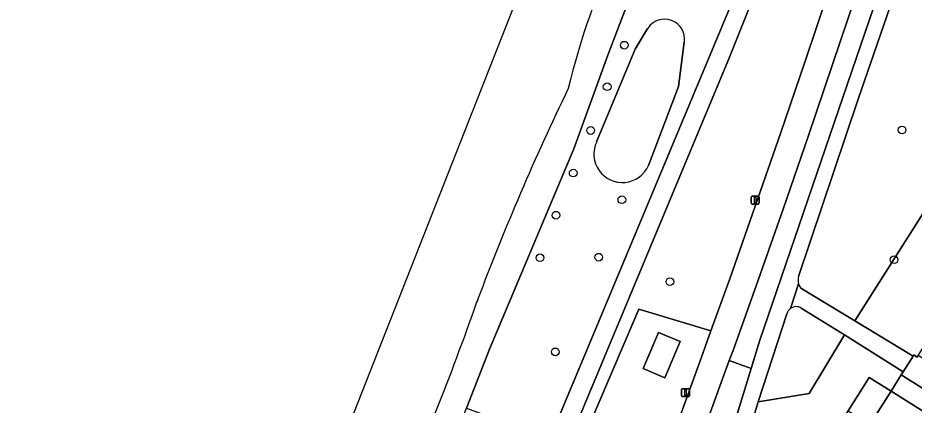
# Model space of a CAD drawing. Extents: x 159039 to 160102, y 381214 to 382524.
# Drawn here: x 159191.4 to 159305.6, y 381856.6 to 381905.9 of the extents above; entities that cross this region are included whole.
import ezdxf

# ---------------------------------------------------------------- set-up
doc = ezdxf.new("R2010")
doc.units = 0
for name, color, linetype in [('IMGEO_Berm_groen', 7, 'Continuous'), ('IMGEO_Boom', 7, 'Continuous'), ('IMGEO_Erf', 7, 'Continuous'), ('IMGEO_Fietspad_gesloten', 7, 'Continuous'), ('IMGEO_Groenvoorziening', 7, 'Continuous'), ('IMGEO_Lichtmast', 7, 'Continuous'), ('IMGEO_Meer_plas_ven_vijver', 7, 'Continuous'), ('IMGEO_Oever', 7, 'Continuous'), ('IMGEO_Rijbaan_lokaal_open', 7, 'Continuous'), ('IMGEO_Voetpad_gesloten', 7, 'Continuous'), ('IMGEO_Voetpad_open', 7, 'Continuous'), ('IMGEO_Waterloop', 7, 'Continuous')]:
    doc.layers.add(name, color=color, linetype=linetype)

msp = doc.modelspace()

# ---------------------------------------------------------------- linework, layer by layer
at = {"layer": 'IMGEO_Berm_groen'}
msp.add_lwpolyline([(159308.88, 381931.92), (159306.61, 381934.6), (159304.26, 381927.37), (159301.22, 381918.11), (159298.23, 381909.03), (159295.19, 381899.96), (159292.11, 381890.78), (159288.96, 381881.64), (159285.74, 381872.49), (159282.57, 381863.66), (159282.04, 381862.23), (159284.84, 381861.24), (159285.9, 381864.71)], close=True, dxfattribs=at)
at = {"layer": 'IMGEO_Boom'}
for centre in [(159268.66, 381902.42), (159266.48, 381897.12), (159304.06, 381891.62), (159264.38, 381891.55), (159262.15, 381886.12), (159268.35, 381882.73), (159259.95, 381880.76), (159257.92, 381875.34), (159265.41, 381875.41), (159303.03, 381875.08), (159274.47, 381872.29), (159259.87, 381863.35)]:
    msp.add_circle(centre, 0.489, dxfattribs=at)
at = {"layer": 'IMGEO_Erf'}
msp.add_lwpolyline([(159331.79, 381840.04), (159302.65, 381858.35), (159299.96, 381854.08), (159305.37, 381850.68), (159310.68, 381847.33)], dxfattribs=at)
at = {"layer": 'IMGEO_Fietspad_gesloten'}
for points in [[(159339.89, 382032.98), (159334.14, 382033.39), (159333.38, 382031), (159329.21, 382017.91), (159323.52, 382000), (159322.64, 381997.24), (159319.68, 381987.89), (159316.85, 381978.85), (159313.76, 381968.95), (159307.39, 381948.59), (159306.67, 381946.27), (159304.14, 381938.24), (159303.63, 381936.63), (159300.71, 381927.65), (159297.74, 381918.63), (159294.67, 381909.28), (159291.65, 381900.27), (159288.61, 381891.31), (159285.35, 381881.89), (159282.1, 381872.64), (159279.71, 381866.01), (159278.51, 381862.68), (159275.22, 381853.68)], [(159245.41, 381766.07), (159248.87, 381774.77), (159252.43, 381783.86), (159255.76, 381792.53), (159259.29, 381801.63), (159262.67, 381810.33), (159265.24, 381816.98), (159265.62, 381817.98), (159267.07, 381821.72), (159267.14, 381821.9), (159269.52, 381828.18), (159272.82, 381836.97), (159276.1, 381845.85), (159279.26, 381854.64), (159282.04, 381862.23), (159282.57, 381863.66), (159285.74, 381872.49), (159288.96, 381881.64), (159292.11, 381890.78), (159295.19, 381899.96), (159298.23, 381909.03)]]:
    msp.add_lwpolyline(points, dxfattribs=at)
at = {"layer": 'IMGEO_Groenvoorziening'}
for points in [[(159291.5, 381958.21), (159288.75, 381958.83), (159287.82, 381956.34), (159279.89, 381936.14), (159266.55, 381901.14), (159262.24, 381889.2), (159251.47, 381863.7), (159248.54, 381856.16), (159251.25, 381855.21), (159259.23, 381852.39), (159283.48, 381910.5), (159289.77, 381926.08), (159295.66, 381941.25), (159287.47, 381939.78), (159295.01, 381957.37)], [(159318.93, 381883.1), (159320.47, 381885.49), (159321.89, 381887.7), (159321.38, 381888.03), (159325.92, 381895.07), (159330.31, 381901.89), (159322.99, 381906.6), (159298.02, 381867.31), (159305.46, 381862.82), (159305.55, 381862.96), (159305.99, 381862.69), (159306.1, 381862.87), (159307.4, 381864.9), (159310.03, 381868.99), (159314.45, 381875.98)], [(159271.08, 381861.22), (159273.04, 381865.82), (159275.8, 381864.65), (159273.84, 381860.05)], [(159275.8, 381864.65), (159273.04, 381865.82), (159271.08, 381861.22), (159273.84, 381860.05)], [(159302.65, 381858.35), (159299.87, 381860.09), (159297.19, 381855.83), (159299.96, 381854.08)]]:
    msp.add_lwpolyline(points, close=True, dxfattribs=at)
for points in [[(159297.9, 381940.46), (159281.99, 381900.69), (159250, 381824.01), (159221.44, 381754.67)], [(159344.49, 381917.71), (159334.72, 381925.05), (159321.46, 381935.01), (159323.36, 381926.04), (159323.8, 381924), (159319.01, 381921.39), (159315.94, 381924.27), (159310.21, 381929.63), (159298.47, 381895.53), (159290.86, 381872.94)], [(159255.87, 381802.44), (159261.17, 381816.13), (159262.74, 381820.24), (159258.48, 381822.22), (159255.95, 381824.24), (159253.79, 381826.96), (159253.57, 381828.21), (159253.85, 381830.03), (159255.7, 381832.87), (159258.08, 381835.24), (159259.57, 381837.92), (159260.51, 381840.95), (159259.83, 381843.73), (159270.5, 381868.78), (159279.71, 381866.01), (159282.1, 381872.64), (159285.35, 381881.89), (159288.61, 381891.31), (159291.65, 381900.27), (159294.67, 381909.28)], [(159291.15, 381871.46), (159298.02, 381867.31), (159322.99, 381906.6)], [(159265.14, 381890.12), (159270.04, 381901.91), (159271.64, 381904.55)], [(159276.31, 381902.82), (159275.59, 381897.14), (159271.74, 381887.09)], [(159275.22, 381853.68), (159278.51, 381862.68), (159279.71, 381866.01), (159270.5, 381868.78), (159259.83, 381843.73), (159260.51, 381840.95), (159259.57, 381837.92), (159258.08, 381835.24), (159255.7, 381832.87), (159253.85, 381830.03), (159253.57, 381828.21), (159253.79, 381826.96), (159255.95, 381824.24), (159258.48, 381822.22), (159262.74, 381820.24), (159266.24, 381829.43), (159267.57, 381832.81), (159268.88, 381836.35)], [(159289.38, 381868.19), (159285.74, 381856.98), (159292.22, 381858.06), (159296.73, 381865.5)], [(159296.73, 381865.5), (159291.22, 381868.93)], [(159292.88, 381848.99), (159297.19, 381855.83), (159299.87, 381860.09), (159302.65, 381858.35), (159303.96, 381860.44), (159304.19, 381860.8), (159296.73, 381865.5), (159292.22, 381858.06), (159285.74, 381856.98), (159284.57, 381853.21), (159287.55, 381852.29), (159278.69, 381823.63), (159275.72, 381824.55), (159274.79, 381821.54)], [(159284.84, 381861.24), (159282.04, 381862.23), (159279.26, 381854.64), (159276.1, 381845.85), (159272.82, 381836.97), (159269.52, 381828.18), (159267.14, 381821.9), (159267.07, 381821.72)], [(159267.49, 381821.03), (159271.19, 381818.68), (159277.01, 381835.74), (159284.84, 381861.24)]]:
    msp.add_lwpolyline(points, dxfattribs=at)
for centre, radius, start, end in [((159273.79, 381903.18), 2.55, 351.9833, 147.3168), ((159268.42, 381888.55), 3.63, 154.3956, 336.279), ((159292.49, 381872.49), 1.68, 164.535, 196.6932), ((159292.5, 381872.49), 1.69, 196.6001, 217.5293), ((159290.58, 381867.86), 1.24, 125.5986, 164.7328), ((159290.58, 381867.86), 1.25, 59.3407, 125.5469)]:
    msp.add_arc(centre, radius, start, end, dxfattribs=at)
at = {"layer": 'IMGEO_Lichtmast'}
for p, q in [((159284.84, 381882.28), (159284.84, 381883.07)), ((159284.84, 381883.07), (159284.84, 381882.28)), ((159284.94, 381883.17), (159285.73, 381883.17)), ((159285.73, 381883.17), (159284.94, 381883.17)), ((159285.83, 381883.07), (159285.83, 381882.28)), ((159285.83, 381882.28), (159285.83, 381883.07)), ((159285.73, 381882.18), (159284.94, 381882.18)), ((159284.94, 381882.18), (159285.73, 381882.18)), ((159275.97, 381857.75), (159275.97, 381858.55)), ((159275.97, 381858.55), (159275.97, 381857.75)), ((159276.07, 381858.65), (159276.86, 381858.65)), ((159276.86, 381858.65), (159276.07, 381858.65)), ((159276.96, 381858.55), (159276.96, 381857.75)), ((159276.96, 381857.75), (159276.96, 381858.55)), ((159276.86, 381857.65), (159276.07, 381857.65)), ((159276.07, 381857.65), (159276.86, 381857.65))]:
    msp.add_line(p, q, dxfattribs=at)
for points in [[(159285.26, 381883.05), (159285.41, 381883.05), (159285.41, 381882.3), (159285.26, 381882.3), (159285.26, 381883.05)], [(159276.39, 381858.53), (159276.54, 381858.53), (159276.54, 381857.78), (159276.39, 381857.78), (159276.39, 381858.53)]]:
    msp.add_lwpolyline(points, dxfattribs=at)
for centre, start, end in [((159284.94, 381883.07), 90, 180), ((159284.94, 381883.07), 90, 180), ((159285.73, 381883.07), 0, 90), ((159285.73, 381883.07), 360, 90), ((159284.94, 381882.28), 180, 270), ((159284.94, 381882.28), 180, 270), ((159285.73, 381882.28), 270, 0), ((159285.73, 381882.28), 270, 0), ((159276.07, 381858.55), 90, 180), ((159276.07, 381858.55), 90, 180), ((159276.86, 381858.55), 0, 90), ((159276.86, 381858.55), 360, 90), ((159276.07, 381857.75), 180, 270), ((159276.07, 381857.75), 180, 270), ((159276.86, 381857.75), 270, 0), ((159276.86, 381857.75), 270, 0)]:
    msp.add_arc(centre, 0.1, start, end, dxfattribs=at)
at = {"layer": 'IMGEO_Meer_plas_ven_vijver'}
for points in [[(159271.64, 381904.55), (159270.04, 381901.91), (159265.14, 381890.12)], [(159271.74, 381887.09), (159275.59, 381897.14), (159276.31, 381902.82)]]:
    msp.add_lwpolyline(points, dxfattribs=at)
for centre, radius, start, end in [((159273.79, 381903.18), 2.55, 351.9833, 147.3168), ((159268.42, 381888.55), 3.63, 154.3956, 336.279)]:
    msp.add_arc(centre, radius, start, end, dxfattribs=at)
at = {"layer": 'IMGEO_Oever'}
for points in [[(159213.13, 381765.1), (159215.64, 381767.97), (159222.59, 381786.46), (159225.83, 381797.18), (159230.4, 381808.64), (159240.28, 381834.92), (159248.54, 381856.16), (159251.47, 381863.7), (159262.24, 381889.2), (159266.55, 381901.14), (159279.89, 381936.14), (159287.82, 381956.34), (159288.75, 381958.83), (159293.87, 381972.53), (159305.33, 382000), (159312.15, 382018.25)], [(159249.98, 381869.99), (159249.83, 381869.59)]]:
    msp.add_lwpolyline(points, dxfattribs=at)
for centre, radius, start, end in [((159354.85, 381874.48), 95.98, 154.9361, 166.5), ((159547.34, 381758.31), 317.64, 154.1349, 159.4165), ((158916.76, 381986.29), 352.93, 335.8886, 340.6913)]:
    msp.add_arc(centre, radius, start, end, dxfattribs=at)
at = {"layer": 'IMGEO_Rijbaan_lokaal_open'}
msp.add_lwpolyline([(159311.83, 381859.27), (159306.1, 381862.87), (159305.99, 381862.69), (159305.55, 381862.96), (159305.46, 381862.82), (159304.19, 381860.8), (159303.96, 381860.44), (159311.73, 381855.53), (159322.58, 381848.78), (159333.09, 381842.05), (159334.77, 381844.83), (159325.86, 381850.45)], close=True, dxfattribs=at)
at = {"layer": 'IMGEO_Voetpad_gesloten'}
for points in [[(159345.74, 382029.28), (159334.22, 382000), (159321.51, 381966.58), (159313.7, 381945.41), (159312.24, 381941.67), (159308.88, 381931.92), (159285.9, 381864.71), (159284.84, 381861.24), (159277.01, 381835.74), (159271.19, 381818.68), (159276.1, 381815.57), (159277.23, 381818.08)], [(159290.86, 381872.94), (159298.47, 381895.53), (159310.21, 381929.63), (159313.77, 381939.97), (159313.8, 381940.05), (159315.65, 381944.23), (159317.86, 381949.77), (159319.76, 381954.54), (159321.39, 381958.92), (159323.21, 381963.85), (159323.65, 381965.47), (159333.62, 381992.01), (159335.19, 381996.19)], [(159281.99, 381900.69), (159297.9, 381940.46), (159300.9, 381948.23)], [(159283.48, 381910.5), (159259.23, 381852.39), (159251.48, 381833.8), (159250, 381830.26), (159239.53, 381804.76), (159223.11, 381764.76), (159221.98, 381762.01), (159221.12, 381759.92), (159219.06, 381755.04), (159218.32, 381753.13), (159217.08, 381750), (159216.93, 381749.63), (159213.21, 381739.96), (159212.07, 381736.55), (159210.07, 381729.29), (159209.43, 381727.4), (159208.62, 381723.52), (159208.26, 381721.24), (159207.67, 381717.04), (159207.26, 381712.81)], [(159213.14, 381733.33), (159215.89, 381740.99), (159219.7, 381750), (159219.74, 381750.11), (159221.44, 381754.67), (159250, 381824.01), (159281.99, 381900.69)], [(159289.86, 381868.88), (159290.88, 381872)], [(159290.88, 381872), (159289.86, 381868.88)], [(159291.22, 381868.93), (159296.73, 381865.5), (159304.19, 381860.8), (159305.46, 381862.82), (159298.02, 381867.31), (159291.15, 381871.46)], [(159284.57, 381853.21), (159285.74, 381856.98), (159289.38, 381868.19)]]:
    msp.add_lwpolyline(points, dxfattribs=at)
for centre, radius, start, end in [((159292.49, 381872.49), 1.68, 164.535, 196.6932), ((159292.5, 381872.49), 1.69, 196.6001, 217.5293), ((159290.58, 381867.86), 1.24, 125.5986, 164.7328), ((159290.58, 381867.86), 1.25, 59.3407, 125.5469)]:
    msp.add_arc(centre, radius, start, end, dxfattribs=at)
at = {"layer": 'IMGEO_Voetpad_open'}
msp.add_lwpolyline([(159311.73, 381855.53), (159303.96, 381860.44), (159302.65, 381858.35), (159331.79, 381840.04), (159333.09, 381842.05), (159322.58, 381848.78)], close=True, dxfattribs=at)
at = {"layer": 'IMGEO_Waterloop'}
for points in [[(159389.67, 382247.29), (159388.51, 382250.29), (159380.2, 382245.71), (159380.18, 382226.57), (159308.56, 382044.58), (159194.3, 381754.28), (159112.58, 381546.65), (159064.13, 381423.55)], [(159249.83, 381869.59), (159249.98, 381869.99)]]:
    msp.add_lwpolyline(points, dxfattribs=at)
for centre, radius, start, end in [((159354.85, 381874.48), 95.98, 154.9361, 166.5), ((159547.34, 381758.31), 317.64, 154.1349, 159.4165), ((158916.76, 381986.29), 352.93, 335.8886, 340.6913)]:
    msp.add_arc(centre, radius, start, end, dxfattribs=at)

doc.saveas('drawing.dxf')
